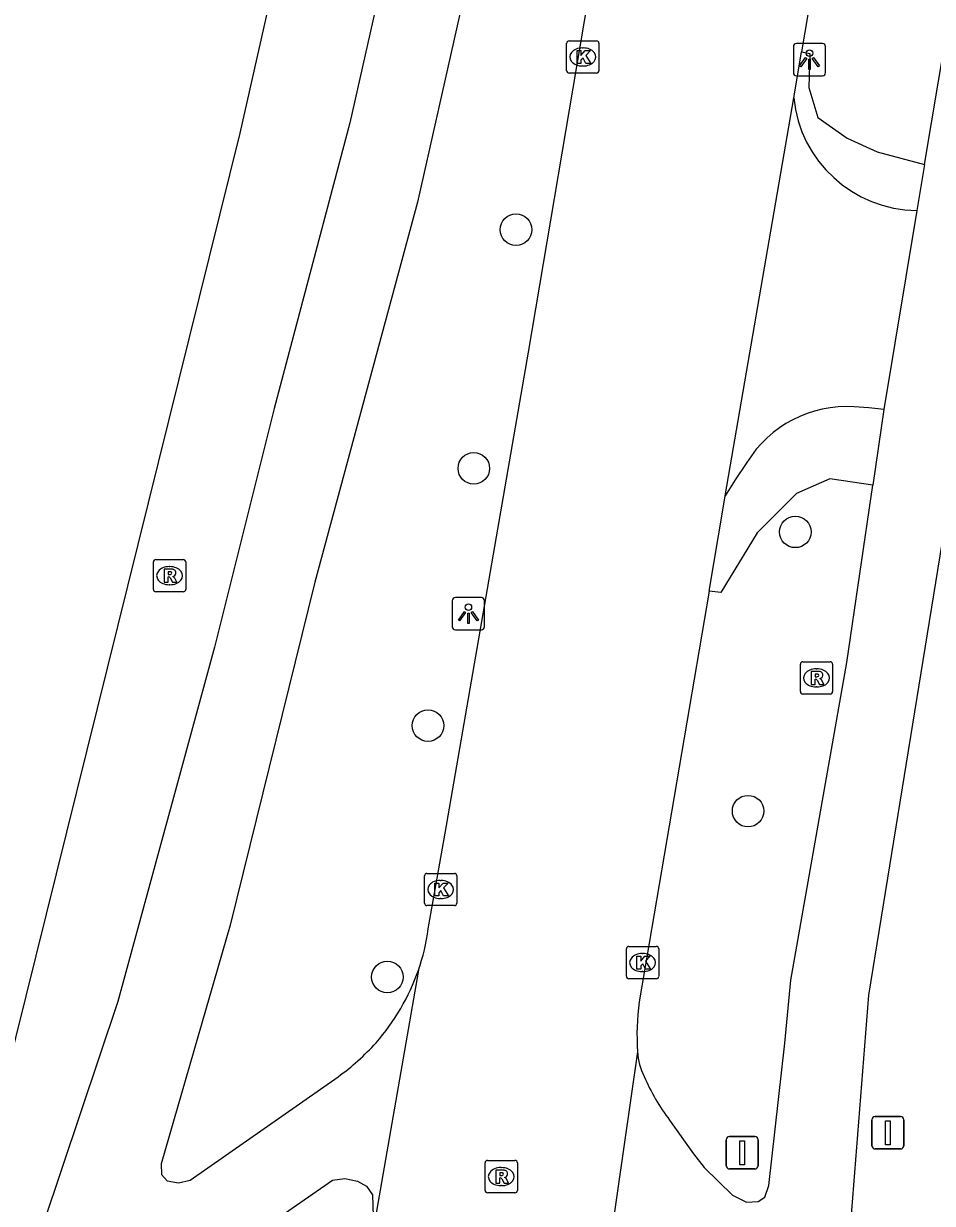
# Model space of a CAD drawing. Extents: x 156141 to 158132, y 385651 to 388399.
# Drawn here: x 156331.14 to 156359.32, y 386544.6 to 386581.16 of the extents above; entities that cross this region are included whole.
import ezdxf

# ---------------------------------------------------------------- set-up
doc = ezdxf.new("R2010")
doc.units = 0
for name, color, linetype in [('IMGEO_Berm_groen', 7, 'Continuous'), ('IMGEO_Berm_open', 7, 'Continuous'), ('IMGEO_Boom', 7, 'Continuous'), ('IMGEO_Fietspad_gesloten', 7, 'Continuous'), ('IMGEO_Kolk', 7, 'Continuous'), ('IMGEO_Lichtpunt', 7, 'Continuous'), ('IMGEO_Rijbaan_lokaal_gesloten', 7, 'Continuous'), ('IMGEO_Rijbaan_lokaal_open', 7, 'Continuous'), ('IMGEO_Rioolput', 7, 'Continuous'), ('IMGEO_Verkeersbordpaal', 7, 'Continuous')]:
    doc.layers.add(name, color=color, linetype=linetype)

msp = doc.modelspace()

# ---------------------------------------------------------------- linework, layer by layer
at = {"layer": 'IMGEO_Berm_groen'}
msp.add_lwpolyline([(156358.914, 386681.214), (156356.118, 386665.332), (156348.768, 386626.891), (156344.27, 386606.243), (156337.845, 386577.757), (156327.718, 386536.986)], dxfattribs=at)
at = {"layer": 'IMGEO_Berm_open'}
for points in [[(156355.257, 386580.281), (156355.517, 386580.234), (156355.483, 386579.181), (156355.759, 386578.249), (156356.674, 386577.611), (156357.605, 386577.179), (156359.068, 386576.796)], [(156357.464, 386566.853), (156356.139, 386567.05), (156355.103, 386566.601), (156353.878, 386565.376), (156352.756, 386563.529), (156352.39, 386563.567)]]:
    msp.add_lwpolyline(points, dxfattribs=at)
at = {"layer": 'IMGEO_Boom'}
for centre in [(156346.405, 386574.771), (156345.096, 386567.375), (156355.064, 386565.407), (156343.674, 386559.405), (156353.601, 386556.754), (156342.418, 386551.614)]:
    msp.add_circle(centre, 0.489, dxfattribs=at)
at = {"layer": 'IMGEO_Fietspad_gesloten'}
for points in [[(156359.068, 386576.796), (156374.013, 386665.695)], [(156348.163, 386611.714), (156343.943, 386590.004), (156341.252, 386578.081), (156338.908, 386569.228), (156337.052, 386561.839), (156334.06, 386550.854), (156331.742, 386543.951), (156329.901, 386538.856), (156329.08, 386536.913)], [(156349.091, 386602.946), (156345.785, 386586.473), (156343.345, 386575.628), (156340.168, 386563.844), (156337.544, 386553.22), (156335.398, 386545.822), (156335.409, 386545.496), (156335.59, 386545.293), (156335.942, 386545.234), (156336.298, 386545.32), (156340.887, 386548.524)], [(156359.068, 386576.796), (156358.828, 386575.366)], [(156357.806, 386569.203), (156357.464, 386566.853)], [(156351.166, 386547.177), (156351.908, 386546.133), (156352.234, 386545.713), (156353.12, 386544.854), (156353.548, 386544.638), (156353.91, 386544.661), (156354.117, 386544.788), (156354.24, 386545.154), (156354.742, 386549.567), (156354.926, 386551.515), (156356.663, 386561.356), (156357.464, 386566.853)], [(156354.915, 386509.471), (156354.073, 386509.747), (156356.287, 386537.702), (156357.345, 386551.055), (156359.618, 386565.043)], [(156334.214, 386516.809), (156333.87, 386516.678), (156333.544, 386516.668), (156331.617, 386517.261), (156327.569, 386518.673), (156327.033, 386518.98), (156326.698, 386519.369), (156326.529, 386519.727), (156326.464, 386520.258), (156327.01, 386522.618), (156329, 386529.519), (156331.388, 386536.237), (156333.27, 386540.153), (156340.71, 386545.321), (156341.097, 386545.374), (156341.486, 386545.29), (156341.773, 386545.133), (156341.96, 386544.868), (156341.997, 386543.534)]]:
    msp.add_lwpolyline(points, dxfattribs=at)
for centre, radius, start, end in [((156336.999, 386554.046), 6.754, 318.5842, 340.7664), ((156336.698, 386554.386), 7.205, 305.5493, 318.1394), ((156352.019, 386549.379), 1.847, 182.4852, 207.3683), ((156356.512, 386551.192), 6.686, 203.4636, 216.907)]:
    msp.add_arc(centre, radius, start, end, dxfattribs=at)
at = {"layer": 'IMGEO_Kolk'}
for p, q in [((156347.975, 386579.697), (156347.975, 386580.549)), ((156348.05, 386580.623), (156348.902, 386580.623)), ((156348.976, 386580.549), (156348.976, 386579.697)), ((156348.463, 386580.403), (156348.488, 386580.403)), ((156348.486, 386579.843), (156348.461, 386579.843)), ((156348.902, 386579.623), (156348.05, 386579.623)), ((156343.567, 386553.9), (156343.567, 386554.752)), ((156343.642, 386554.826), (156344.494, 386554.826)), ((156344.055, 386554.606), (156344.08, 386554.606)), ((156344.568, 386554.752), (156344.568, 386553.9)), ((156344.078, 386554.046), (156344.053, 386554.046)), ((156344.494, 386553.826), (156343.642, 386553.826)), ((156349.828, 386551.635), (156349.828, 386552.487)), ((156349.903, 386552.561), (156350.755, 386552.561)), ((156350.829, 386552.487), (156350.829, 386551.635)), ((156350.316, 386552.341), (156350.341, 386552.341)), ((156350.339, 386551.781), (156350.314, 386551.781)), ((156350.755, 386551.561), (156349.903, 386551.561))]:
    msp.add_line(p, q, dxfattribs=at)
for points in [[(156347.975, 386579.697), (156347.975, 386580.549)], [(156348.05, 386580.623), (156348.902, 386580.623)], [(156348.976, 386580.549), (156348.976, 386579.697)], [(156348.296, 386580.323), (156348.419, 386580.323), (156348.419, 386580.172), (156348.549, 386580.323), (156348.713, 386580.323), (156348.567, 386580.172), (156348.72, 386579.923), (156348.568, 386579.923), (156348.483, 386580.087), (156348.419, 386580.02), (156348.419, 386579.923), (156348.296, 386579.923), (156348.296, 386580.323)], [(156348.902, 386579.623), (156348.05, 386579.623)], [(156343.567, 386553.9), (156343.567, 386554.752)], [(156343.642, 386554.826), (156344.494, 386554.826)], [(156344.568, 386554.752), (156344.568, 386553.9)], [(156343.888, 386554.526), (156344.011, 386554.526), (156344.011, 386554.375), (156344.141, 386554.526), (156344.305, 386554.526), (156344.159, 386554.375), (156344.312, 386554.126), (156344.16, 386554.126), (156344.075, 386554.29), (156344.011, 386554.223), (156344.011, 386554.126), (156343.888, 386554.126), (156343.888, 386554.526)], [(156344.494, 386553.826), (156343.642, 386553.826)], [(156349.828, 386551.635), (156349.828, 386552.487)], [(156349.903, 386552.561), (156350.755, 386552.561)], [(156350.829, 386552.487), (156350.829, 386551.635)], [(156350.149, 386552.261), (156350.272, 386552.261), (156350.272, 386552.11), (156350.402, 386552.261), (156350.566, 386552.261), (156350.42, 386552.11), (156350.573, 386551.861), (156350.421, 386551.861), (156350.336, 386552.025), (156350.272, 386551.958), (156350.272, 386551.861), (156350.149, 386551.861), (156350.149, 386552.261)], [(156350.755, 386551.561), (156349.903, 386551.561)]]:
    msp.add_lwpolyline(points, dxfattribs=at)
for centre, start, end in [((156348.052, 386580.547), 91.552, 178.448), ((156348.052, 386580.547), 91.552, 178.448), ((156348.9, 386580.547), 1.552, 88.448), ((156348.9, 386580.547), 1.552, 88.448), ((156348.052, 386579.699), 181.552, 268.448), ((156348.052, 386579.699), 181.552, 268.448), ((156348.9, 386579.699), 271.552, 358.448), ((156348.9, 386579.699), 271.552, 358.448), ((156343.644, 386554.75), 91.552, 178.448), ((156343.644, 386554.75), 91.552, 178.448), ((156344.492, 386554.75), 1.552, 88.448), ((156344.492, 386554.75), 1.552, 88.448), ((156343.644, 386553.902), 181.552, 268.448), ((156343.644, 386553.902), 181.552, 268.448), ((156344.492, 386553.902), 271.552, 358.448), ((156344.492, 386553.902), 271.552, 358.448), ((156349.905, 386552.485), 91.552, 178.448), ((156349.905, 386552.485), 91.552, 178.448), ((156350.753, 386552.485), 1.552, 88.448), ((156350.753, 386552.485), 1.552, 88.448), ((156349.905, 386551.637), 181.552, 268.448), ((156349.905, 386551.637), 181.552, 268.448), ((156350.753, 386551.637), 271.552, 358.448), ((156350.753, 386551.637), 271.552, 358.448)]:
    msp.add_arc(centre, 0.0765, start, end, dxfattribs=at)
for centre, major_axis, ratio, start_param, end_param in [((156348.462, 386580.123), (-0.387, 0.002), 0.722429, 4.712389, 7.853982), ((156348.487, 386580.123), (-0.39, 0.002), 0.717154, 1.570796, 4.712389), ((156344.054, 386554.326), (-0.387, 0.002), 0.722429, 4.712389, 7.853982), ((156344.079, 386554.326), (-0.39, 0.002), 0.717154, 1.570796, 4.712389), ((156350.315, 386552.061), (-0.387, 0.002), 0.722429, 4.712389, 7.853982), ((156350.34, 386552.061), (-0.39, 0.002), 0.717154, 1.570796, 4.712389)]:
    msp.add_ellipse(centre, major_axis=major_axis, ratio=ratio, start_param=start_param, end_param=end_param, dxfattribs=at)
at = {"layer": 'IMGEO_Lichtpunt'}
for p, q in [((156355.006, 386580.444), (156355.006, 386579.637)), ((156355.006, 386580.444), (156355.006, 386579.637)), ((156355.908, 386580.539), (156355.1, 386580.539)), ((156355.908, 386580.539), (156355.1, 386580.539)), ((156356.002, 386579.637), (156356.002, 386580.444)), ((156356.002, 386579.637), (156356.002, 386580.444)), ((156355.1, 386579.543), (156355.908, 386579.543)), ((156355.1, 386579.543), (156355.908, 386579.543)), ((156345.332, 386563.37), (156344.524, 386563.37)), ((156345.332, 386563.37), (156344.524, 386563.37)), ((156344.43, 386563.275), (156344.43, 386562.468)), ((156344.43, 386563.275), (156344.43, 386562.468)), ((156345.426, 386562.468), (156345.426, 386563.275)), ((156345.426, 386562.468), (156345.426, 386563.275)), ((156344.524, 386562.374), (156345.332, 386562.374)), ((156344.524, 386562.374), (156345.332, 386562.374))]:
    msp.add_line(p, q, dxfattribs=at)
for points in [[(156355.38, 386580.108), (156355.419, 386580.08), (156355.231, 386579.818), (156355.193, 386579.845), (156355.38, 386580.108)], [(156355.482, 386580.06), (156355.529, 386580.06), (156355.529, 386579.738), (156355.482, 386579.738), (156355.482, 386580.06)], [(156355.592, 386580.08), (156355.63, 386580.107), (156355.817, 386579.845), (156355.778, 386579.817), (156355.592, 386580.08)], [(156344.804, 386562.939), (156344.843, 386562.911), (156344.655, 386562.649), (156344.617, 386562.676), (156344.804, 386562.939)], [(156344.906, 386562.891), (156344.953, 386562.891), (156344.953, 386562.569), (156344.906, 386562.569), (156344.906, 386562.891)], [(156345.016, 386562.911), (156345.054, 386562.938), (156345.241, 386562.676), (156345.202, 386562.648), (156345.016, 386562.911)]]:
    msp.add_lwpolyline(points, dxfattribs=at)
for centre in [(156355.505, 386580.242), (156344.929, 386563.073)]:
    msp.add_circle(centre, 0.0994, dxfattribs=at)
for centre, start, end in [((156355.1, 386580.444), 90, 180), ((156355.1, 386580.444), 90, 180), ((156355.908, 386580.444), 0, 90), ((156355.908, 386580.444), 0, 90), ((156355.1, 386579.637), 180, 270), ((156355.1, 386579.637), 180, 270), ((156355.908, 386579.637), 270, 0), ((156355.908, 386579.637), 270, 360), ((156344.524, 386563.275), 90, 180), ((156344.524, 386563.275), 90, 180), ((156345.332, 386563.275), 0, 90), ((156345.332, 386563.275), 0, 90), ((156344.524, 386562.468), 180, 270), ((156344.524, 386562.468), 180, 270), ((156345.332, 386562.468), 270, 0), ((156345.332, 386562.468), 270, 360)]:
    msp.add_arc(centre, 0.0946, start, end, dxfattribs=at)
at = {"layer": 'IMGEO_Rijbaan_lokaal_gesloten'}
for points in [[(156343.685, 386553.103), (156344.204, 386556.07), (156346.788, 386570.974), (156348.646, 386581.912), (156350.84, 386594.689), (156355.222, 386620.708), (156358.486, 386640.111), (156360.809, 386654.165), (156363.553, 386670.315), (156364.774, 386677.704), (156365.172, 386680.123)], [(156369.305, 386663.658), (156369.141, 386662.678), (156366.222, 386645.225), (156363.399, 386628.51), (156359.75, 386606.622), (156357.341, 386592.608), (156355.257, 386580.281)], [(156355.014, 386578.858), (156355.161, 386579.716), (156355.257, 386580.281)], [(156352.893, 386566.519), (156355.014, 386578.858)], [(156352.39, 386563.567), (156352.829, 386566.144), (156352.893, 386566.519)], [(156352.39, 386563.567), (156350.22, 386550.841)], [(156343.376, 386551.821), (156342.076, 386544.36), (156341.997, 386543.534)], [(156350.174, 386549.299), (156349.321, 386543.409)]]:
    msp.add_lwpolyline(points, dxfattribs=at)
for centre, radius, start, end in [((156337.044, 386554.026), 6.705, 340.8052, 352.0918), ((156357.891, 386549.84), 7.736, 172.5687, 184.0139)]:
    msp.add_arc(centre, radius, start, end, dxfattribs=at)
at = {"layer": 'IMGEO_Rijbaan_lokaal_open'}
for points in [[(156358.828, 386575.366), (156357.806, 386569.203)], [(156357.806, 386569.203), (156357.346, 386569.254), (156356.887, 386569.287)], [(156353.562, 386567.56), (156353.196, 386567.017), (156352.893, 386566.519)]]:
    msp.add_lwpolyline(points, dxfattribs=at)
for centre, radius, start, end in [((156358.877, 386579.248), 3.883, 185.7714, 269.2757), ((156356.675, 386565.631), 3.662, 86.6757, 148.2189)]:
    msp.add_arc(centre, radius, start, end, dxfattribs=at)
at = {"layer": 'IMGEO_Rioolput'}
for p, q in [((156335.162, 386563.624), (156335.162, 386564.476)), ((156335.237, 386564.55), (156336.089, 386564.55)), ((156336.163, 386564.476), (156336.163, 386563.624)), ((156335.65, 386564.33), (156335.675, 386564.33)), ((156335.673, 386563.77), (156335.648, 386563.77)), ((156336.089, 386563.55), (156335.237, 386563.55)), ((156355.221, 386560.456), (156355.221, 386561.308)), ((156355.296, 386561.382), (156356.148, 386561.382)), ((156356.222, 386561.308), (156356.222, 386560.456)), ((156355.709, 386561.162), (156355.734, 386561.162)), ((156355.732, 386560.602), (156355.707, 386560.602)), ((156356.148, 386560.382), (156355.296, 386560.382)), ((156345.446, 386545.003), (156345.446, 386545.855)), ((156345.521, 386545.929), (156346.373, 386545.929)), ((156346.447, 386545.855), (156346.447, 386545.003)), ((156345.934, 386545.709), (156345.959, 386545.709)), ((156345.957, 386545.149), (156345.932, 386545.149)), ((156346.373, 386544.929), (156345.521, 386544.929))]:
    msp.add_line(p, q, dxfattribs=at)
for points in [[(156335.162, 386563.624), (156335.162, 386564.476)], [(156335.237, 386564.55), (156336.089, 386564.55)], [(156336.163, 386564.476), (156336.163, 386563.624)], [(156335.751, 386564.248), (156335.499, 386564.25), (156335.499, 386563.85)], [(156335.677, 386564.169), (156335.623, 386564.169), (156335.623, 386564.088)], [(156335.499, 386563.85), (156335.623, 386563.85), (156335.623, 386564.012), (156335.634, 386564.012)], [(156335.623, 386564.088), (156335.675, 386564.088)], [(156335.681, 386563.983), (156335.752, 386563.85), (156335.892, 386563.85), (156335.827, 386563.976)], [(156336.089, 386563.55), (156335.237, 386563.55)], [(156355.221, 386560.456), (156355.221, 386561.308)], [(156355.296, 386561.382), (156356.148, 386561.382)], [(156356.222, 386561.308), (156356.222, 386560.456)], [(156355.81, 386561.08), (156355.558, 386561.082), (156355.558, 386560.682)], [(156355.558, 386560.682), (156355.682, 386560.682), (156355.682, 386560.844), (156355.693, 386560.844)], [(156355.736, 386561.001), (156355.682, 386561.001), (156355.682, 386560.92)], [(156355.682, 386560.92), (156355.734, 386560.92)], [(156355.74, 386560.815), (156355.811, 386560.682), (156355.951, 386560.682), (156355.886, 386560.808)], [(156356.148, 386560.382), (156355.296, 386560.382)], [(156345.446, 386545.003), (156345.446, 386545.855)], [(156345.521, 386545.929), (156346.373, 386545.929)], [(156346.447, 386545.855), (156346.447, 386545.003)], [(156346.035, 386545.627), (156345.783, 386545.629), (156345.783, 386545.229)], [(156345.961, 386545.548), (156345.907, 386545.548), (156345.907, 386545.467)], [(156345.907, 386545.467), (156345.959, 386545.467)], [(156345.783, 386545.229), (156345.907, 386545.229), (156345.907, 386545.391), (156345.918, 386545.391)], [(156345.965, 386545.362), (156346.036, 386545.229), (156346.176, 386545.229), (156346.111, 386545.355)], [(156346.373, 386544.929), (156345.521, 386544.929)]]:
    msp.add_lwpolyline(points, dxfattribs=at)
for centre, radius, start, end in [((156335.239, 386564.474), 0.0765, 91.552, 178.448), ((156335.239, 386564.474), 0.0765, 91.552, 178.448), ((156336.087, 386564.474), 0.0765, 1.552, 88.448), ((156336.087, 386564.474), 0.0765, 1.552, 88.448), ((156335.683, 386564.073), 0.0964, 77.0061, 93.1865), ((156335.697, 386564.13), 0.0378, 276.6634, 79.6772), ((156335.75, 386564.138), 0.109, 350.3612, 89.416), ((156335.748, 386564.138), 0.112, 277.5842, 350.9817), ((156335.633, 386563.959), 0.0533, 26.0293, 88.6989), ((156335.659, 386564.277), 0.19, 274.7715, 282.9687), ((156335.732, 386563.923), 0.108, 29.5134, 73.7905), ((156335.239, 386563.626), 0.0765, 181.552, 268.448), ((156335.239, 386563.626), 0.0765, 181.552, 268.448), ((156336.087, 386563.626), 0.0765, 271.552, 358.448), ((156336.087, 386563.626), 0.0765, 271.552, 358.448), ((156355.298, 386561.306), 0.0765, 91.552, 178.448), ((156355.298, 386561.306), 0.0765, 91.552, 178.448), ((156356.146, 386561.306), 0.0765, 1.552, 88.448), ((156356.146, 386561.306), 0.0765, 1.552, 88.448), ((156355.692, 386560.791), 0.0533, 26.0293, 88.6989), ((156355.718, 386561.109), 0.19, 274.7715, 282.9687), ((156355.742, 386560.905), 0.0964, 77.0061, 93.1865), ((156355.756, 386560.962), 0.0378, 276.6634, 79.6772), ((156355.809, 386560.97), 0.109, 350.3612, 89.416), ((156355.807, 386560.97), 0.112, 277.5842, 350.9817), ((156355.791, 386560.755), 0.108, 29.5134, 73.7905), ((156355.298, 386560.458), 0.0765, 181.552, 268.448), ((156355.298, 386560.458), 0.0765, 181.552, 268.448), ((156356.146, 386560.458), 0.0765, 271.552, 358.448), ((156356.146, 386560.458), 0.0765, 271.552, 358.448), ((156345.523, 386545.853), 0.0765, 91.552, 178.448), ((156345.523, 386545.853), 0.0765, 91.552, 178.448), ((156346.371, 386545.853), 0.0765, 1.552, 88.448), ((156346.371, 386545.853), 0.0765, 1.552, 88.448), ((156345.943, 386545.656), 0.19, 274.7715, 282.9687), ((156345.967, 386545.452), 0.0964, 77.0061, 93.1865), ((156345.981, 386545.509), 0.0378, 276.6634, 79.6772), ((156346.034, 386545.517), 0.109, 350.3612, 89.416), ((156346.032, 386545.517), 0.112, 277.5842, 350.9817), ((156345.917, 386545.338), 0.0533, 26.0293, 88.6989), ((156346.016, 386545.302), 0.108, 29.5134, 73.7905), ((156345.523, 386545.005), 0.0765, 181.552, 268.448), ((156345.523, 386545.005), 0.0765, 181.552, 268.448), ((156346.371, 386545.005), 0.0765, 271.552, 358.448), ((156346.371, 386545.005), 0.0765, 271.552, 358.448)]:
    msp.add_arc(centre, radius, start, end, dxfattribs=at)
for centre, major_axis, ratio, start_param, end_param in [((156335.649, 386564.05), (-0.387, 0.002), 0.722429, 4.712389, 7.853982), ((156335.674, 386564.05), (-0.39, 0.002), 0.717154, 1.570796, 4.712389), ((156355.708, 386560.882), (-0.387, 0.002), 0.722429, 4.712389, 7.853982), ((156355.733, 386560.882), (-0.39, 0.002), 0.717154, 1.570796, 4.712389), ((156345.933, 386545.429), (-0.387, 0.002), 0.722429, 4.712389, 7.853982), ((156345.958, 386545.429), (-0.39, 0.002), 0.717154, 1.570796, 4.712389)]:
    msp.add_ellipse(centre, major_axis=major_axis, ratio=ratio, start_param=start_param, end_param=end_param, dxfattribs=at)
at = {"layer": 'IMGEO_Verkeersbordpaal'}
for p, q in [((156357.537, 386547.287), (156358.327, 386547.287)), ((156358.327, 386547.287), (156357.537, 386547.287)), ((156357.437, 386546.387), (156357.437, 386547.187)), ((156357.437, 386547.187), (156357.437, 386546.387)), ((156358.427, 386547.187), (156358.427, 386546.387)), ((156358.427, 386546.387), (156358.427, 386547.187)), ((156352.92, 386545.767), (156352.92, 386546.567)), ((156352.92, 386546.567), (156352.92, 386545.767)), ((156353.02, 386546.667), (156353.81, 386546.667)), ((156353.81, 386546.667), (156353.02, 386546.667)), ((156353.91, 386546.567), (156353.91, 386545.767)), ((156353.91, 386545.767), (156353.91, 386546.567)), ((156358.327, 386546.287), (156357.537, 386546.287)), ((156357.537, 386546.287), (156358.327, 386546.287)), ((156353.81, 386545.667), (156353.02, 386545.667)), ((156353.02, 386545.667), (156353.81, 386545.667))]:
    msp.add_line(p, q, dxfattribs=at)
for points in [[(156357.857, 386547.162), (156358.007, 386547.162), (156358.007, 386546.412), (156357.857, 386546.412), (156357.857, 386547.162)], [(156353.34, 386546.542), (156353.49, 386546.542), (156353.49, 386545.792), (156353.34, 386545.792), (156353.34, 386546.542)]]:
    msp.add_lwpolyline(points, dxfattribs=at)
for centre, start, end in [((156357.537, 386547.187), 90, 180), ((156357.537, 386547.187), 90, 180), ((156358.327, 386547.187), 0, 90), ((156358.327, 386547.187), 360, 90), ((156353.02, 386546.567), 90, 180), ((156353.02, 386546.567), 90, 180), ((156353.81, 386546.567), 0, 90), ((156353.81, 386546.567), 360, 90), ((156357.537, 386546.387), 180, 270), ((156357.537, 386546.387), 180, 270), ((156358.327, 386546.387), 270, 0), ((156358.327, 386546.387), 270, 0), ((156353.02, 386545.767), 180, 270), ((156353.02, 386545.767), 180, 270), ((156353.81, 386545.767), 270, 0), ((156353.81, 386545.767), 270, 0)]:
    msp.add_arc(centre, 0.1, start, end, dxfattribs=at)

doc.saveas('drawing.dxf')
